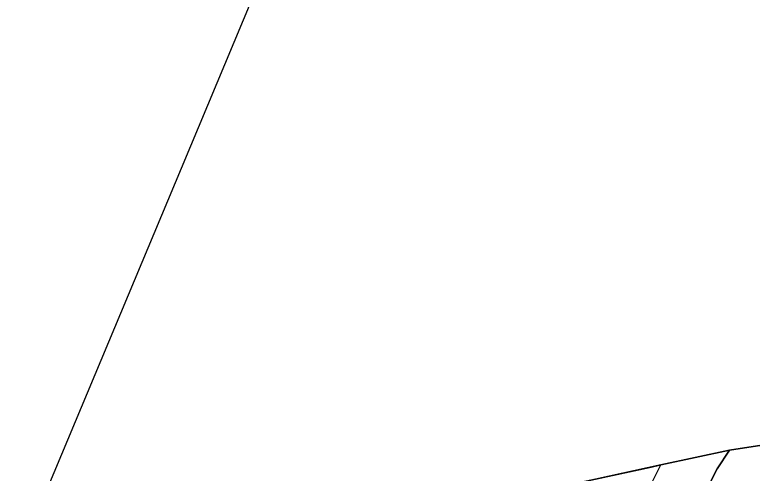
# Model space of a CAD drawing. Extents: x -746176 to -739709, y -1128407 to -1124482.
# Drawn here: x -743239.3 to -743038.9, y -1126866.7 to -1126742.1 of the extents above; entities that cross this region are included whole.
import ezdxf

# ---------------------------------------------------------------- set-up
doc = ezdxf.new("R2010")
doc.units = 0
for name, color, linetype in [('Hranice parcel', 7, 'Continuous'), ('Vrstva 53', 7, 'Continuous'), ('Vrstva 55', 7, 'Continuous')]:
    doc.layers.add(name, color=color, linetype=linetype)

msp = doc.modelspace()

# ---------------------------------------------------------------- linework, layer by layer
at = {"layer": 'Hranice parcel'}
for p, q in [((-743045.12, -1126860.39), (-743029.24, -1126857.99)), ((-743045.12, -1126860.39), (-743029.24, -1126857.99)), ((-743063.79, -1126864.46), (-743045.12, -1126860.39)), ((-743063.79, -1126864.46), (-743045.12, -1126860.39)), ((-743092.91, -1126921.98), (-743063.79, -1126864.46))]:
    msp.add_line(p, q, dxfattribs=at)
for points in [[(-743239.29, -1126892.07), (-743194.02, -1126783.78), (-743148.5, -1126674.89), (-743078.29, -1126519.14), (-743007.51, -1126362.12)], [(-743045.12, -1126860.39), (-743048.51, -1126865.51), (-743079.79, -1126928.05)], [(-743096.16, -1126871.29), (-743094.61, -1126871.12), (-743081.5, -1126868.29), (-743066.4, -1126865.02), (-743063.79, -1126864.46)], [(-743096.16, -1126871.29), (-743094.61, -1126871.12), (-743081.5, -1126868.29), (-743066.4, -1126865.02), (-743063.79, -1126864.46)]]:
    msp.add_lwpolyline(points, dxfattribs=at)
at = {"layer": 'Vrstva 53'}
msp.add_lwpolyline([(-743032.8, -1126884.17), (-743063.8, -1126932.98), (-743082.27, -1126962.07), (-743093.1, -1126978.92), (-743136.47, -1127047.12), (-743147.78, -1127068.8), (-743159.64, -1127094.74), (-743160.17, -1127095.91), (-743166.78, -1127095.57), (-743176.42, -1127093.47), (-743180.17, -1127093.19), (-743180.08, -1127092.14), (-743178.51, -1127091.81), (-743175.35, -1127091.16), (-743150.08, -1127051.72), (-743124.8, -1127012.28), (-743108.67, -1126985.4), (-743080.97, -1126930.41), (-743079.79, -1126928.05), (-743048.51, -1126865.51), (-743045.12, -1126860.39), (-743029.24, -1126857.99)], dxfattribs=at)
at = {"layer": 'Vrstva 55'}
msp.add_lwpolyline([(-743029.24, -1126857.99), (-743045.12, -1126860.39), (-743063.79, -1126864.46), (-743081.5, -1126868.29), (-743094.61, -1126871.12), (-743096.16, -1126871.29), (-743108.94, -1126872.71), (-743135.6, -1126876), (-743141.43, -1126876.56), (-743166.37, -1126878.96), (-743178.08, -1126880.08), (-743209.04, -1126886.14), (-743225.02, -1126889.27), (-743239.29, -1126892.07)], dxfattribs=at)

doc.saveas('drawing.dxf')
